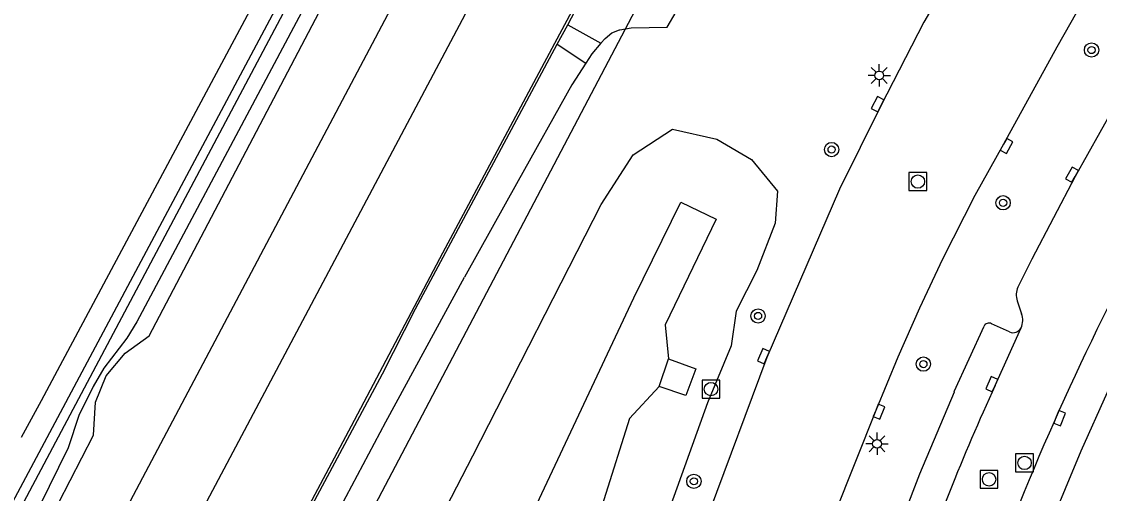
# Model space of a CAD drawing. Extents: x 136000 to 138005, y 398500 to 400500.
# Drawn here: x 137280.4 to 137340.7, y 399758.7 to 399785.1 of the extents above; entities that cross this region are included whole.
import ezdxf

# ---------------------------------------------------------------- set-up
doc = ezdxf.new("R2010")
doc.units = 0
for name, color, linetype in [('gg-afsc-muur', 7, 'Continuous'), ('gg-aspt-spoorlijn', 7, 'Continuous'), ('gg-knt-BGT kruinlijn', 7, 'Continuous'), ('gg-knt-bovenkant onderkant talud', 7, 'Continuous'), ('gg-knt-verharding', 7, 'Continuous'), ('gg-knt-verharding nz', 7, 'Continuous'), ('gg-kwrk-duiker nz buis', 7, 'Continuous'), ('gg-kwrk-uitstroombak niveau min 01', 7, 'Continuous'), ('gt-symb-boom', 7, 'Continuous'), ('gt-symb-kolk', 7, 'Continuous'), ('gt-symb-lichtmast', 7, 'Continuous'), ('gt-symb-rioolschacht', 7, 'Continuous'), ('gx-grn-maaiveld', 7, 'Continuous')]:
    doc.layers.add(name, color=color, linetype=linetype)

# ---------------------------------------------------------------- blocks, each defined once
blk = doc.blocks.new('gt0-BOOM')
at = {"layer": 'gt-symb-boom'}
for radius in [0.4, 0.2]:
    blk.add_circle((0, 0), radius, dxfattribs=at)
blk = doc.blocks.new('gt0-KOLK')
at = {"layer": 'gt-symb-kolk'}
blk.add_lwpolyline([(0, 0), (0.375, 0), (0.375, 0.4), (-0.375, 0.4), (-0.375, 0), (0, 0)], dxfattribs=at)
blk = doc.blocks.new('gt0-LMAST')
at = {"layer": 'gt-symb-lichtmast'}
for p, q in [((-0.005, 0.246), (-0.005, 0.621)), ((-0.182, 0.173), (-0.447, 0.438)), ((0.172, 0.173), (0.437, 0.438)), ((-0.255, -0.004), (-0.63, -0.004)), ((-0.182, -0.181), (-0.447, -0.446)), ((-0.005, -0.254), (-0.005, -0.629)), ((0.437, -0.446), (0.172, -0.181)), ((0.245, -0.004), (0.62, -0.004))]:
    blk.add_line(p, q, dxfattribs=at)
blk.add_circle((-0.005, -0.004), 0.25, dxfattribs=at)
blk = doc.blocks.new('gt0-RS')
at = {"layer": 'gt-symb-rioolschacht'}
blk.add_lwpolyline([(-0.5, -0.5), (0.5, -0.5), (0.5, 0.5), (-0.5, 0.5)], close=True, dxfattribs=at)
blk.add_circle((0, 0), 0.375, dxfattribs=at)

msp = doc.modelspace()

# ---------------------------------------------------------------- linework, layer by layer
at = {"layer": 'gg-afsc-muur'}
msp.add_lwpolyline([(137273.559, 399714.794), (137278.208, 399723.515), (137282.548, 399731.635), (137284.858, 399736.026), (137291.83, 399749.197), (137298.903, 399762.496), (137304.012, 399772.167), (137310.127, 399783.619), (137311.671, 399786.54), (137316.01, 399794.699), (137319.755, 399801.696), (137326.303, 399814.081), (137331.937, 399824.698), (137338.485, 399837.039)], dxfattribs=at)
at = {"layer": 'gg-aspt-spoorlijn'}
for points in [[(137180.276, 399557.817), (137190.513, 399577.123), (137216.83, 399627.032), (137223.229, 399638.814), (137243.016, 399676.404), (137279.168, 399744.376), (137339.688, 399858.771), (137384.54, 399942.957), (137424.377, 400018.015), (137448.175, 400062.892), (137473.598, 400111.171), (137480.612, 400124.236), (137511.513, 400182.67), (137519.303, 400197.169), (137549.499, 400254.306), (137652.966, 400449.039), (137679.974, 400500)], [(137185.594, 399559.889), (137451.439, 400061.164), (137507.991, 400167.823), (137535.597, 400219.587), (137588.607, 400319.533), (137597.649, 400336.455), (137605.519, 400351.728), (137623.003, 400384.374), (137641.233, 400419.186), (137650.164, 400435.608), (137658.805, 400451.811), (137684.39, 400500)]]:
    msp.add_lwpolyline(points, dxfattribs=at)
at = {"layer": 'gg-knt-BGT kruinlijn'}
for p, q in [((137314.644, 399777.659), (137316.845, 399779.095)), ((137316.845, 399779.095), (137319.329, 399778.534)), ((137319.329, 399778.534), (137321.266, 399777.402)), ((137312.858, 399774.885), (137314.644, 399777.659)), ((137321.266, 399777.402), (137322.721, 399775.625)), ((137322.721, 399775.625), (137322.594, 399773.824)), ((137305.68, 399760.821), (137312.858, 399774.885)), ((137322.594, 399773.824), (137321.568, 399771.184)), ((137321.568, 399771.184), (137320.415, 399768.902)), ((137300.817, 399762.717), (137305.226, 399770.811)), ((137320.415, 399768.902), (137320.126, 399766.966)), ((137320.126, 399766.966), (137318.817, 399763.772)), ((137318.817, 399763.772), (137316.31, 399756.842)), ((137294.733, 399751.294), (137300.817, 399762.717)), ((137300.002, 399749.758), (137305.68, 399760.821))]:
    msp.add_line(p, q, dxfattribs=at)
at = {"layer": 'gg-knt-bovenkant onderkant talud'}
msp.add_lwpolyline([(137316.112, 399764.694), (137314.45, 399762.905), (137308.704, 399744.7), (137304.855, 399734.455), (137300.459, 399724.505), (137296.049, 399714.263), (137294.074, 399709.999), (137292.147, 399707.26), (137290.535, 399706.283), (137288.464, 399706.522), (137287.015, 399708.279), (137287.342, 399712.934), (137288.715, 399720.53), (137294.507, 399732.071), (137298.822, 399740.548), (137303.184, 399748.152), (137308.966, 399757.485), (137314.68, 399769.646), (137317.31, 399775.012), (137319.297, 399774.055), (137316.442, 399768.152), (137316.622, 399766.234)], dxfattribs=at)
at = {"layer": 'gg-knt-verharding'}
for p, q in [((137336.128, 399769.489), (137336.373, 399768.767)), ((137335.697, 399767.752), (137334.686, 399768.208))]:
    msp.add_line(p, q, dxfattribs=at)
for points in [[(137348.441, 399814.178), (137346.764, 399811.687), (137343.957, 399807.261), (137338.799, 399798.413), (137334.546, 399791.311), (137330.904, 399785.079), (137328.498, 399780.402), (137326.19, 399775.733), (137322.123, 399766.315), (137318.903, 399757.669), (137317.297, 399752.666), (137315.145, 399745.764), (137312.081, 399737.011), (137309.148, 399729.339), (137305.148, 399719.904), (137302.522, 399714.222), (137297.565, 399704.373), (137297.434, 399704.173)], [(137357.443, 399809.546), (137352.475, 399804.028), (137349.804, 399800.695), (137345.702, 399794.998), (137341.62, 399789.028), (137339.837, 399786.314), (137338.347, 399783.671), (137335.356, 399778.25), (137333.766, 399775.385), (137331.951, 399771.825), (137330.668, 399769.076), (137329.45, 399766.33), (137328.217, 399763.357), (137325.905, 399757.558), (137325.572, 399756.589)], [(137336.023, 399751.77), (137337.946, 399756.875), (137339.71, 399761.085), (137341.178, 399764.383), (137341.522, 399765.111), (137343.234, 399768.599), (137344.875, 399771.79), (137347.177, 399775.992), (137348.877, 399778.942), (137350.515, 399781.625), (137352.819, 399785.136), (137354.173, 399787.082), (137357.209, 399791.253), (137360.34, 399795.418), (137360.475, 399796.303)], [(137343.467, 399783.595), (137341.447, 399780.137), (137339.364, 399776.451), (137336.944, 399771.819), (137336.17, 399770.257)], [(137326.029, 399746.627), (137328.894, 399755.14), (137330.685, 399759.808), (137332.613, 399764.397), (137332.609, 399764.406), (137334.274, 399768.066)]]:
    msp.add_lwpolyline(points, dxfattribs=at)
for centre, radius, start, end in [((137480.908, 399699.649), 156.032, 151.4642, 159.80542), ((137337.124, 399769.82), 1.049, 155.37304, 198.36647), ((137335.407, 399768.407), 1.031, 335.23366, 20.42783), ((137334.548, 399767.94), 0.302, 62.78176, 155.25231), ((137335.906, 399768.195), 0.49, 244.77717, 333.31231)]:
    msp.add_arc(centre, radius, start, end, dxfattribs=at)
at = {"layer": 'gg-knt-verharding nz'}
msp.add_line((137334.89, 399764.743), (137336.343, 399767.975), dxfattribs=at)
msp.add_arc((137447.849, 399712.981), 124.254, 155.38083, 161.35797, dxfattribs=at)
at = {"layer": 'gg-kwrk-duiker nz buis'}
msp.add_line((137315.404, 399786.983), (137258.457, 399678.625), dxfattribs=at)
at = {"layer": 'gg-kwrk-uitstroombak niveau min 01'}
msp.add_line((137316.112, 399764.694), (137316.622, 399766.234), dxfattribs=at)
msp.add_lwpolyline([(137316.622, 399766.234), (137318.152, 399765.68), (137317.603, 399764.181), (137316.112, 399764.694)], dxfattribs=at)
at = {"layer": 'gx-grn-maaiveld'}
for p, q in [((137311.001, 399784.933), (137312.266, 399787.346)), ((137316.553, 399784.806), (137317.053, 399785.657)), ((137310.403, 399783.855), (137311.001, 399784.933)), ((137311.001, 399784.933), (137312.852, 399783.895)), ((137310.403, 399783.855), (137312.012, 399782.789)), ((137280.448, 399761.86), (137281.562, 399763.912))]:
    msp.add_line(p, q, dxfattribs=at)
for points in [[(137297.041, 399790.298), (137355.672, 399901.012), (137356.134, 399901.761), (137356.352, 399901.881), (137356.512, 399901.875), (137356.573, 399901.622), (137355.332, 399899.183), (137270.877, 399740.004), (137269.41, 399737.475), (137269.246, 399737.239), (137268.981, 399737.238), (137268.954, 399737.634), (137297.041, 399790.298)], [(137348.386, 399883.923), (137319.474, 399829.571), (137318.877, 399828.62), (137318.265, 399827.929), (137317.752, 399827.078), (137317.258, 399826.035), (137316.5, 399824.056), (137315.17, 399821.491), (137286.891, 399768.32), (137286.327, 399767.396), (137285.055, 399765.72), (137284.458, 399764.701), (137283.661, 399763.067), (137283.059, 399761.253), (137281.454, 399757.999), (137271.519, 399739.263), (137269.822, 399736.312), (137269.439, 399735.905), (137268.943, 399735.572), (137268.232, 399735.512), (137267.545, 399735.847), (137267.21, 399736.269), (137267.211, 399736.878)], [(137264.297, 399723.495), (137269.923, 399733.973), (137270.132, 399735.854), (137272.977, 399740.758), (137274.475, 399744.165), (137275.603, 399746.276), (137279.242, 399751.827), (137284.472, 399761.979), (137284.579, 399763.815), (137285.187, 399765.284), (137286.244, 399766.564), (137287.577, 399767.522), (137317.238, 399824.046), (137317.908, 399826.33), (137318.609, 399827.6), (137319.814, 399828.552), (137337.603, 399862.386)], [(137281.562, 399763.912), (137282.603, 399765.86), (137304.701, 399807.212), (137319.561, 399834.851)], [(137312.852, 399783.895), (137313.085, 399784.167), (137313.467, 399784.473), (137313.889, 399784.647), (137313.906, 399784.654), (137314.543, 399784.77), (137316.553, 399784.806)], [(137277.355, 399721.624), (137282.04, 399730.386), (137288.542, 399742.74), (137295.73, 399756.239), (137300.638, 399765.396), (137302.473, 399769.046), (137310.403, 399783.855)], [(137312.852, 399783.895), (137312.343, 399783.299), (137312.012, 399782.789)], [(137312.012, 399782.789), (137311.227, 399781.58), (137308.227, 399776.196), (137305.226, 399770.811)]]:
    msp.add_lwpolyline(points, dxfattribs=at)

# ---------------------------------------------------------------- block references
at = {"layer": 'gt-symb-boom'}
for p in [(137340.286, 399783.518), (137325.749, 399777.951), (137335.34, 399774.971), (137321.636, 399768.641), (137330.882, 399765.947), (137318.046, 399759.388)]:
    msp.add_blockref('gt0-BOOM', p, dxfattribs=at)
at = {"layer": 'gt-symb-kolk'}
for p, rotation in [((137328.498, 399780.402), 62.56881089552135), ((137335.356, 399778.25), -119.25840238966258), ((137339.364, 399776.451), 60.52136204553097), ((137322.123, 399766.315), 66.96670976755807), ((137334.89, 399764.743), 65.8031637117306), ((137328.217, 399763.357), -112.65711070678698), ((137338.313, 399762.996), -112.07113341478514)]:
    msp.add_blockref('gt0-KOLK', p, dxfattribs=dict(at, rotation=rotation))
at = {"layer": 'gt-symb-lichtmast'}
for p in [(137328.415, 399782.099), (137328.297, 399761.49)]:
    msp.add_blockref('gt0-LMAST', p, dxfattribs=at)
at = {"layer": 'gt-symb-rioolschacht'}
for p in [(137330.575, 399776.159), (137319.003, 399764.547), (137336.541, 399760.417), (137334.554, 399759.501)]:
    msp.add_blockref('gt0-RS', p, dxfattribs=at)

doc.saveas('drawing.dxf')
